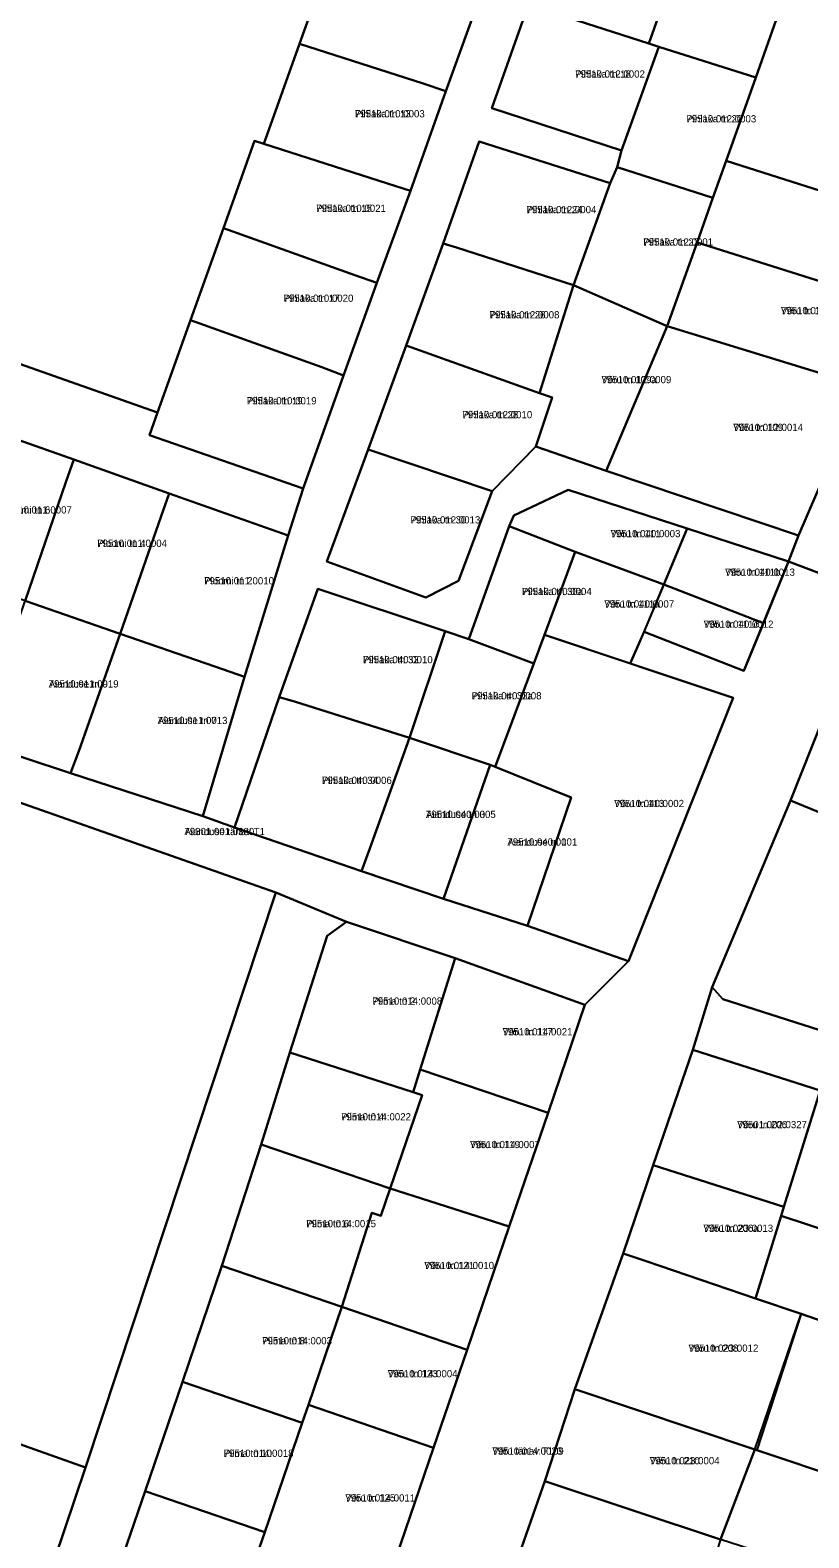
# Model space of a CAD drawing. Extents: x 643847 to 663718, y 6468443 to 6482775.
# Drawn here: x 658986.5 to 659148.1, y 6470944.7 to 6471257.8 of the extents above; entities that cross this region are included whole.
import ezdxf

# ---------------------------------------------------------------- set-up
doc = ezdxf.new("R2010")
doc.units = 0
for name, color, linetype in [('L_AADRESS', 7, 'Continuous'), ('PIIR', 7, 'Continuous'), ('TUNNUS', 7, 'Continuous')]:
    doc.layers.add(name, color=color, linetype=linetype)

msp = doc.modelspace()

# ---------------------------------------------------------------- linework, layer by layer
at = {"layer": 'PIIR'}
for points in [[(658911.5, 6471289.28), (658921.71, 6471317.51), (658923.39, 6471316.97), (658928.1, 6471315.27), (658937.55, 6471311.92), (658942.23, 6471310.21), (658964.4, 6471303.08), (658986.62, 6471296.03), (659008.9, 6471288.89), (659031.13, 6471281.77), (659049.85, 6471275.8), (659042.37, 6471254.9), (659034.97, 6471234.19), (659033.06, 6471234.76), (659026.61, 6471216.62), (659019.78, 6471197.55), (659012.93, 6471178.37), (658889.96, 6471221.72), (658898.3, 6471248.52), (658908.55, 6471280.75)], [(659125.25, 6471283.97), (659123.54, 6471279.2), (659114.9, 6471254.99), (659092.68, 6471262.1), (659089.93, 6471263.07), (659100.27, 6471291.91)], [(659147.36, 6471276.95), (659145.66, 6471272.14), (659137.12, 6471247.9), (659116.97, 6471254.33), (659114.9, 6471254.99), (659123.54, 6471279.2), (659125.25, 6471283.97)], [(659172.33, 6471217.52), (659162.78, 6471220.55), (659130.98, 6471230.64), (659137.12, 6471247.9), (659145.66, 6471272.14), (659147.36, 6471276.95), (659190.04, 6471263.38)], [(659072.78, 6471245.1), (659068.07, 6471246.67), (659042.37, 6471254.9), (659049.85, 6471275.8), (659053.33, 6471274.67), (659075.53, 6471267.57), (659080.35, 6471265.98)], [(659089.93, 6471263.07), (659092.68, 6471262.1), (659114.9, 6471254.99), (659116.97, 6471254.33), (659109.27, 6471232.75), (659082.3, 6471241.6)], [(659065.44, 6471224.42), (659060.67, 6471225.94), (659034.97, 6471234.19), (659042.37, 6471254.9), (659068.07, 6471246.67), (659072.78, 6471245.1)], [(659109.27, 6471232.75), (659116.97, 6471254.33), (659137.12, 6471247.9), (659130.98, 6471230.64), (659128.23, 6471222.96), (659108.32, 6471229.35)], [(659058.45, 6471205.29), (659053.86, 6471206.86), (659026.61, 6471216.62), (659033.06, 6471234.76), (659034.97, 6471234.19), (659060.67, 6471225.94), (659065.44, 6471224.42)], [(659079.71, 6471234.67), (659106.86, 6471225.99), (659099.29, 6471204.85), (659075, 6471212.62), (659072.21, 6471213.47)], [(659165.84, 6471200.73), (659156.32, 6471203.75), (659124.93, 6471213.69), (659128.23, 6471222.96), (659130.98, 6471230.64), (659162.78, 6471220.55), (659172.33, 6471217.52)], [(659108.32, 6471229.35), (659128.23, 6471222.96), (659124.93, 6471213.69), (659118.71, 6471196.27), (659099.29, 6471204.85), (659106.86, 6471225.99)], [(659051.49, 6471186.09), (659047.04, 6471187.77), (659019.78, 6471197.55), (659026.61, 6471216.62), (659053.86, 6471206.86), (659058.45, 6471205.29)], [(659064.57, 6471192.29), (659072.21, 6471213.47), (659075, 6471212.62), (659099.29, 6471204.85), (659092.24, 6471182.38)], [(659159.33, 6471183.88), (659118.71, 6471196.27), (659124.93, 6471213.69), (659156.32, 6471203.75), (659165.84, 6471200.73)], [(659106.07, 6471166.29), (659091.48, 6471171.32), (659094.84, 6471181.46), (659092.24, 6471182.38), (659099.29, 6471204.85), (659118.71, 6471196.27)], [(659043.13, 6471162.58), (659011.27, 6471173.67), (659012.93, 6471178.37), (659019.78, 6471197.55), (659047.04, 6471187.77), (659051.49, 6471186.09)], [(659146, 6471152.81), (659106.07, 6471166.29), (659118.71, 6471196.27), (659159.33, 6471183.88)], [(659064.57, 6471192.29), (659092.24, 6471182.38), (659094.84, 6471181.46), (659091.48, 6471171.32), (659082.42, 6471162.07), (659056.63, 6471170.72)], [(658995.53, 6471168.6), (658993.9, 6471163.88), (658985.43, 6471139.25), (658965.71, 6471146.08), (658966.37, 6471147.97), (658974.11, 6471170.9), (658975.7, 6471175.63)], [(659056.63, 6471170.72), (659082.42, 6471162.07), (659075.41, 6471143.43), (659068.61, 6471139.96), (659048.08, 6471147.45)], [(659015.33, 6471161.56), (659013.68, 6471156.84), (659005.14, 6471132.45), (658985.43, 6471139.25), (658993.9, 6471163.88), (658995.53, 6471168.6)], [(659040.03, 6471152.81), (659030.99, 6471123.52), (659024.83, 6471125.62), (659005.14, 6471132.45), (659013.68, 6471156.84), (659015.33, 6471161.56)], [(659118.03, 6471142.65), (659099.62, 6471149.48), (659085.93, 6471154.76), (659086.9, 6471157), (659098.18, 6471162.31), (659122.87, 6471154.29)], [(659085.93, 6471154.76), (659099.62, 6471149.48), (659093.24, 6471132.22), (659091.03, 6471126.28), (659077.53, 6471131.34)], [(659122.87, 6471154.29), (659143.9, 6471147.43), (659138.72, 6471134.67), (659118.03, 6471142.65)], [(659112.87, 6471130.38), (659111.06, 6471126.27), (659093.24, 6471132.22), (659099.62, 6471149.48), (659118.03, 6471142.65)], [(659118.03, 6471142.65), (659138.72, 6471134.67), (659134.67, 6471124.72), (659113.94, 6471132.87)], [(658975.51, 6471109.88), (658976.95, 6471114.65), (658985.43, 6471139.25), (659005.14, 6471132.45), (658996.58, 6471108.06), (658994.87, 6471103.5)], [(659038.18, 6471119.3), (659046.17, 6471141.78), (659072.65, 6471132.95), (659065.24, 6471110.86), (659041.32, 6471118.34)], [(659077.53, 6471131.34), (659091.03, 6471126.28), (659083.05, 6471104.79), (659082, 6471105.21), (659065.24, 6471110.86), (659072.65, 6471132.95)], [(658994.87, 6471103.5), (658996.58, 6471108.06), (659005.14, 6471132.45), (659024.83, 6471125.62), (659030.99, 6471123.52), (659022.31, 6471094.57)], [(659110.68, 6471064.49), (659089.72, 6471071.78), (659098.81, 6471098.47), (659083.05, 6471104.79), (659091.03, 6471126.28), (659093.24, 6471132.22), (659132.41, 6471119.15)], [(659153.58, 6471121.12), (659185.02, 6471108.37), (659175.65, 6471085.06), (659169.35, 6471087.6), (659144.31, 6471097.84)], [(659041.32, 6471118.34), (659065.24, 6471110.86), (659056.96, 6471087.82), (659055.29, 6471083.17), (659028.88, 6471092.18), (659038.18, 6471119.3)], [(658934.51, 6471110.51), (658959.41, 6471106.14), (659037.5, 6471078.71), (658997.96, 6470959.3), (658853.51, 6471010.63), (658846.47, 6471039.1), (658804.51, 6471044.04), (658811.65, 6471111.22), (658812.12, 6471115.25)], [(659055.29, 6471083.17), (659056.96, 6471087.82), (659065.24, 6471110.86), (659082, 6471105.21), (659072.31, 6471077.42)], [(659072.31, 6471077.42), (659082, 6471105.21), (659083.05, 6471104.79), (659098.81, 6471098.47), (659089.72, 6471071.78)], [(659144.31, 6471097.84), (659169.35, 6471087.6), (659156.94, 6471048.04), (659130.31, 6471056.6), (659128.09, 6471059.03)], [(659037.5, 6471078.71), (659052.17, 6471072.66), (659048.14, 6471069.7), (659040.36, 6471045.52), (659034.45, 6471026.41), (659026.29, 6471001.18), (659018.08, 6470977.13), (659010.33, 6470954.42), (659002.13, 6470930.48), (658991.6, 6470899.63), (658982.24, 6470872.19), (658974.48, 6470849.48), (658967.57, 6470829.24), (658956.87, 6470797.9), (658950.02, 6470777.84), (658951.36, 6470772.19), (658932.96, 6470776.66), (658937.04, 6470778.73), (658997.96, 6470959.3)], [(659074.68, 6471065.11), (659067.46, 6471041.94), (659065.97, 6471037.28), (659040.36, 6471045.52), (659048.14, 6471069.7), (659052.17, 6471072.66)], [(659093.99, 6471033), (659067.46, 6471041.94), (659074.68, 6471065.11), (659101.62, 6471055.42)], [(658770.26, 6471048.02), (658804.51, 6471044.04), (658846.47, 6471039.1), (658853.51, 6471010.63), (658997.96, 6470959.3), (658937.04, 6470778.73), (658932.96, 6470776.66), (658839.94, 6470784.5), (658841.96, 6470817.25), (658808.38, 6470818.36), (658801.91, 6470818.57), (658800.08, 6470832.35), (658796.92, 6470856.26), (658765.82, 6470853.73), (658762.02, 6470919.09), (658759.57, 6470983.12)], [(659034.45, 6471026.41), (659040.36, 6471045.52), (659065.97, 6471037.28), (659067.87, 6471036.66), (659061.24, 6471017.27)], [(659120.57, 6471020.56), (659115.81, 6471022.07), (659124.04, 6471046.08), (659150.5, 6471037.59), (659142.97, 6471013.48)], [(659085.91, 6471009.34), (659061.24, 6471017.27), (659067.87, 6471036.66), (659065.97, 6471037.28), (659067.46, 6471041.94), (659093.99, 6471033)], [(659179.08, 6471028.43), (659170.8, 6471002.27), (659142.38, 6471011.57), (659142.97, 6471013.48), (659150.5, 6471037.59)], [(659034.45, 6471026.41), (659061.24, 6471017.27), (659059.3, 6471011.59), (659057.41, 6471012.23), (659051.18, 6470992.68), (659026.29, 6471001.18)], [(659115.81, 6471022.07), (659120.57, 6471020.56), (659142.97, 6471013.48), (659142.38, 6471011.57), (659137.04, 6470994.45), (659114.35, 6471002.17), (659109.61, 6471003.78)], [(659077.19, 6470983.79), (659051.18, 6470992.68), (659057.41, 6471012.23), (659059.3, 6471011.59), (659061.24, 6471017.27), (659085.91, 6471009.34)], [(659170.8, 6471002.27), (659167.11, 6470990.59), (659165.23, 6470984.72), (659146.52, 6470991.23), (659137.04, 6470994.45), (659142.38, 6471011.57)], [(659026.29, 6471001.18), (659051.18, 6470992.68), (659044.23, 6470972.33), (659042.96, 6470968.63), (659018.08, 6470977.13)], [(659109.61, 6471003.78), (659114.35, 6471002.17), (659137.04, 6470994.45), (659146.52, 6470991.23), (659137.35, 6470962.93), (659136.93, 6470963.06), (659099.59, 6470975.6)], [(659070.24, 6470963.44), (659044.23, 6470972.33), (659051.18, 6470992.68), (659077.19, 6470983.79)], [(659164.03, 6470980.9), (659156.39, 6470956.54), (659136.93, 6470963.06), (659146.52, 6470991.23), (659165.23, 6470984.72)], [(659018.08, 6470977.13), (659042.96, 6470968.63), (659035.21, 6470945.93), (659010.33, 6470954.42)], [(659099.59, 6470975.6), (659136.93, 6470963.06), (659129.77, 6470944.39), (659093.31, 6470956.47)], [(659059.58, 6470932.21), (659033.56, 6470941.11), (659035.21, 6470945.93), (659042.96, 6470968.63), (659044.23, 6470972.33), (659070.24, 6470963.44)], [(659167.56, 6470932.23), (659129.77, 6470944.39), (659136.93, 6470963.06), (659156.39, 6470956.54), (659174.01, 6470951.1)], [(659010.33, 6470954.42), (659035.21, 6470945.93), (659033.56, 6470941.11), (659027.32, 6470922.84), (659002.13, 6470930.48)], [(659093.31, 6470956.47), (659129.77, 6470944.39), (659123.57, 6470925.16), (659086.53, 6470937.12)]]:
    msp.add_lwpolyline(points, close=True, dxfattribs=at)
for points in [[(659215.12, 6471272.69), (659207.74, 6471253.86), (659199.84, 6471234.85), (659192.92, 6471216.05), (659183.17, 6471191.52), (659179.27, 6471182.28), (659167.08, 6471153.51), (659161.74, 6471140.7), (659143.9, 6471147.43), (659146, 6471152.81), (659159.33, 6471183.88), (659165.84, 6471200.73), (659172.33, 6471217.52), (659190.04, 6471263.38)], [(659089.93, 6471263.07), (659082.3, 6471241.6), (659109.27, 6471232.75), (659108.32, 6471229.35), (659106.86, 6471225.99), (659079.71, 6471234.67), (659072.21, 6471213.47), (659064.57, 6471192.29), (659056.63, 6471170.72), (659048.08, 6471147.45), (659068.61, 6471139.96), (659075.41, 6471143.43), (659082.42, 6471162.07), (659091.48, 6471171.32), (659106.07, 6471166.29), (659146, 6471152.81), (659143.9, 6471147.43), (659122.87, 6471154.29), (659098.18, 6471162.31), (659086.9, 6471157), (659085.93, 6471154.76), (659077.53, 6471131.34), (659072.65, 6471132.95), (659046.17, 6471141.78), (659038.18, 6471119.3), (659028.88, 6471092.18), (659022.31, 6471094.57), (659030.99, 6471123.52), (659040.03, 6471152.81), (659043.13, 6471162.58), (659051.49, 6471186.09), (659058.45, 6471205.29), (659065.44, 6471224.42), (659072.78, 6471245.1), (659080.35, 6471265.98)], [(658889.96, 6471221.72), (659012.93, 6471178.37), (659011.27, 6471173.67), (659043.13, 6471162.58), (659040.03, 6471152.81), (659015.33, 6471161.56), (658995.53, 6471168.6), (658975.7, 6471175.63)], [(659059.58, 6470932.21), (659070.24, 6470963.44), (659077.19, 6470983.79), (659085.91, 6471009.34), (659093.99, 6471033), (659101.62, 6471055.42), (659110.68, 6471064.49), (659132.41, 6471119.15), (659111.06, 6471126.27), (659112.87, 6471130.38), (659113.94, 6471132.87), (659134.67, 6471124.72), (659143.9, 6471147.43), (659161.74, 6471140.7), (659156.3, 6471127.64), (659153.58, 6471121.12), (659144.31, 6471097.84), (659128.09, 6471059.03), (659124.04, 6471046.08), (659115.81, 6471022.07), (659109.61, 6471003.78), (659099.59, 6470975.6), (659093.31, 6470956.47), (659086.53, 6470937.12)], [(658975.51, 6471109.88), (658994.87, 6471103.5), (659022.31, 6471094.57), (659028.88, 6471092.18), (659055.29, 6471083.17), (659072.31, 6471077.42), (659089.72, 6471071.78), (659110.68, 6471064.49), (659101.62, 6471055.42), (659074.68, 6471065.11), (659052.17, 6471072.66), (659037.5, 6471078.71), (658959.41, 6471106.14)], [(659150.5, 6471037.59), (659124.04, 6471046.08), (659128.09, 6471059.03), (659130.31, 6471056.6), (659156.94, 6471048.04)]]:
    msp.add_lwpolyline(points, dxfattribs=at)

# ---------------------------------------------------------------- texts
at = {"layer": 'L_AADRESS'}
for s, p in [('Pihlaka tn 18', (659099.61, 6471247.91)), ('Pihlaka tn 13', (659053.89, 6471239.66)), ('Pihlaka tn 20', (659122.72, 6471238.61)), ('Pihlaka tn 15', (659045.83, 6471220.03)), ('Pihlaka tn 24', (659089.53, 6471219.76)), ('Pihlaka tn 22', (659113.76, 6471213.03)), ('Pihlaka tn 17', (659039.08, 6471201.36)), ('Pihlaka tn 26', (659081.86, 6471197.92)), ('Võru tn 107', (659142.35, 6471198.79)), ('Võru tn 109a', (659105.09, 6471184.46)), ('Pihlaka tn 19', (659031.44, 6471180.07)), ('Pihlaka tn 28', (659076.21, 6471177.18)), ('Võru tn 109', (659132.44, 6471174.54)), ('Ploomi tn 6', (658980.62, 6471157.4)), ('Pihlaka tn 30', (659065.43, 6471155.34)), ('Ploomi tn 4', (659000.38, 6471150.48)), ('Võru tn 111', (659106.98, 6471152.48)), ('Võru tn 111b', (659130.75, 6471144.48)), ('Ploomi tn 2', (659022.59, 6471142.69)), ('Pihlaka tn 30a', (659088.57, 6471140.47)), ('Võru tn 111a', (659105.68, 6471137.88)), ('Võru tn 111c', (659126.3, 6471133.68)), ('Pihlaka tn 32', (659055.55, 6471126.32)), ('Aianduse tn 9', (658990.32, 6471121.28)), ('Pihlaka tn 32a', (659078.14, 6471118.81)), ('Aianduse tn 7', (659012.93, 6471113.69)), ('Pihlaka tn 34', (659047.06, 6471101.26)), ('Aianduse tn 3', (659068.64, 6471094.19)), ('Võru tn 113', (659107.73, 6471096.45)), ('Aianduse tänav T1', (659018.49, 6471090.63)), ('Aianduse tn 1', (659085.56, 6471088.46)), ('Piima tn 2', (659057.52, 6471055.43)), ('Võru tn 117', (659084.57, 6471049.05)), ('Piima tn 4', (659051.03, 6471031.4)), ('Võru tn 206', (659133.26, 6471029.78)), ('Võru tn 119', (659077.79, 6471025.64)), ('Piima tn 6', (659043.77, 6471009.22)), ('Võru tn 206a', (659126.24, 6471008.26)), ('Võru tn 121', (659068.29, 6471000.53)), ('Piima tn 8', (659034.63, 6470984.9)), ('Võru tn 208', (659123.16, 6470983.36)), ('Võru tn 123', (659060.71, 6470978.06)), ('Võru tänav T109', (659082.42, 6470961.99)), ('Piima tn 10', (659026.65, 6470961.53)), ('Võru tn 210', (659115.11, 6470960)), ('Võru tn 125', (659051.9, 6470952.27))]:
    msp.add_text(s, height=1.5, dxfattribs=at).set_placement(p)
at = {"layer": 'TUNNUS'}
for s, p in [('79510:012:0002', (659099.61, 6471247.91)), ('79510:010:0003', (659053.89, 6471239.66)), ('79510:012:0003', (659122.72, 6471238.61)), ('79510:010:0021', (659045.83, 6471220.03)), ('79510:012:0004', (659089.53, 6471219.76)), ('79510:012:0001', (659113.76, 6471213.03)), ('79510:010:0020', (659039.08, 6471201.36)), ('79510:012:0008', (659081.86, 6471197.92)), ('79510:012:0012', (659142.35, 6471198.79)), ('79510:012:0009', (659105.09, 6471184.46)), ('79510:010:0019', (659031.44, 6471180.07)), ('79510:012:0010', (659076.21, 6471177.18)), ('79510:012:0014', (659132.44, 6471174.54)), ('79510:011:0007', (658980.62, 6471157.4)), ('79510:012:0013', (659065.43, 6471155.34)), ('79510:011:0004', (659000.38, 6471150.48)), ('79510:040:0003', (659106.98, 6471152.48)), ('79510:040:0013', (659130.75, 6471144.48)), ('79510:011:0010', (659022.59, 6471142.69)), ('79510:040:0004', (659088.57, 6471140.47)), ('79510:040:0007', (659105.68, 6471137.88)), ('79510:040:0012', (659126.3, 6471133.68)), ('79510:040:0010', (659055.55, 6471126.32)), ('79510:011:0019', (658990.32, 6471121.28)), ('79510:040:0008', (659078.14, 6471118.81)), ('79510:011:0013', (659012.93, 6471113.69)), ('79510:040:0006', (659047.06, 6471101.26)), ('79510:040:0005', (659068.64, 6471094.19)), ('79510:040:0002', (659107.73, 6471096.45)), ('79301:001:0380', (659018.49, 6471090.63)), ('79510:040:0001', (659085.56, 6471088.46)), ('79510:014:0008', (659057.52, 6471055.43)), ('79510:014:0021', (659084.57, 6471049.05)), ('79510:014:0022', (659051.03, 6471031.4)), ('79501:002:0327', (659133.26, 6471029.78)), ('79510:014:0007', (659077.79, 6471025.64)), ('79510:014:0015', (659043.77, 6471009.22)), ('79510:023:0013', (659126.24, 6471008.26)), ('79510:014:0010', (659068.29, 6471000.53)), ('79510:014:0003', (659034.63, 6470984.9)), ('79510:023:0012', (659123.16, 6470983.36)), ('79510:014:0004', (659060.71, 6470978.06)), ('79510:014:0023', (659082.42, 6470961.99)), ('79510:014:0018', (659026.65, 6470961.53)), ('79510:023:0004', (659115.11, 6470960)), ('79510:014:0011', (659051.9, 6470952.27))]:
    msp.add_text(s, height=1.5, dxfattribs=at).set_placement(p)

doc.saveas('drawing.dxf')
